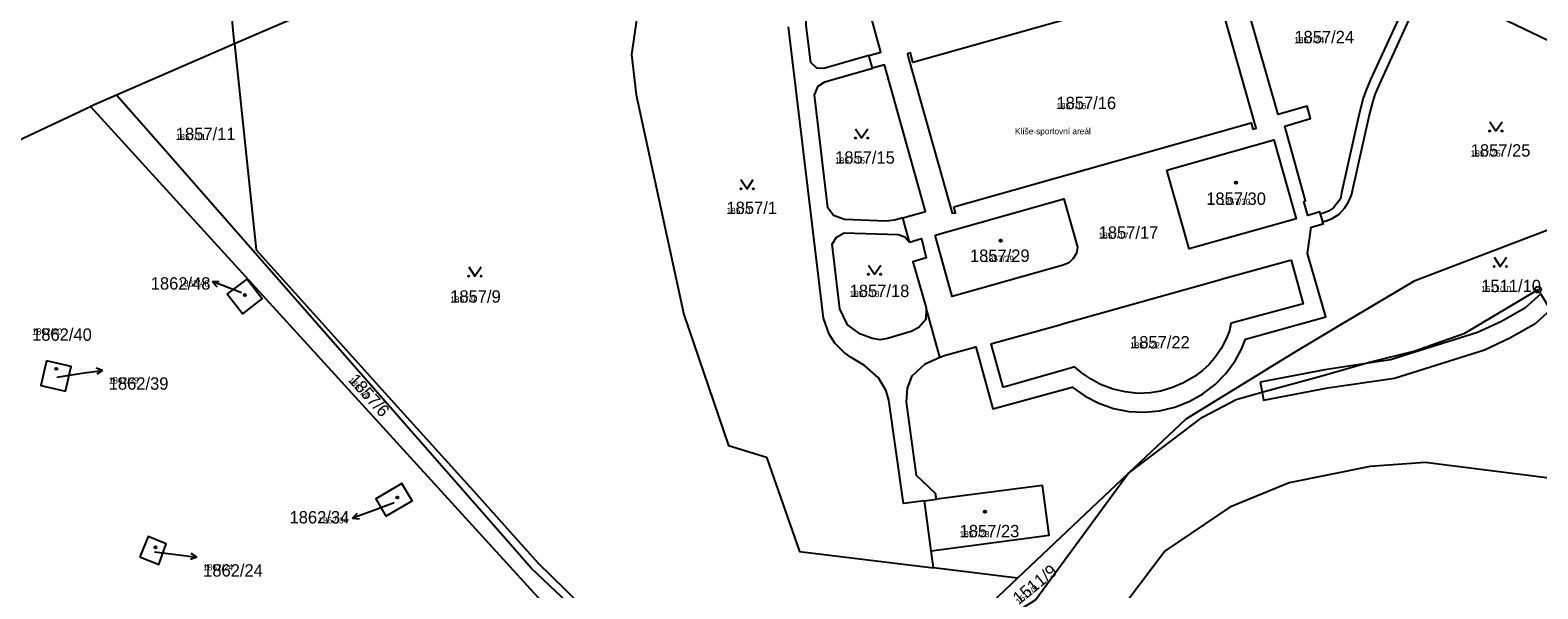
# Model space of a CAD drawing. Extents: x -763628 to -761565, y -976033 to -973833.
# Drawn here: x -763000.2 to -762756, y -975218.9 to -975128.4 of the extents above; entities that cross this region are included whole.
import ezdxf

# ---------------------------------------------------------------- set-up
doc = ezdxf.new("R2010")
doc.units = 0
for name, color, linetype in [('KN_cisla parcel 1000', 7, 'Continuous'), ('KN_cisla parcel 500', 7, 'Continuous'), ('KN_cisla parcel znacky', 7, 'Continuous'), ('KN_hranice parcel', 7, 'Continuous'), ('KN_popisy', 7, 'Continuous'), ('KN_vecna bremena', 7, 'Continuous'), ('KN_znacky bodu BP', 7, 'Continuous'), ('KN_znacky budov', 7, 'Continuous'), ('KN_znacky kultur', 7, 'Continuous')]:
    doc.layers.add(name, color=color, linetype=linetype)

msp = doc.modelspace()

# ---------------------------------------------------------------- linework, layer by layer
at = {"layer": 'KN_cisla parcel znacky'}
for p, q in [((-762970.65, -975169.12), (-762969.54, -975169.02)), ((-762967.85, -975170.2), (-762970.65, -975169.12)), ((-762970.65, -975169.12), (-762969.9, -975169.95)), ((-762965.96, -975170.93), (-762967.85, -975170.2)), ((-762995.84, -975184.58), (-762991.4, -975183.92)), ((-762991.4, -975183.92), (-762988.43, -975183.5)), ((-762988.43, -975183.5), (-762989.49, -975183.15)), ((-762988.43, -975183.5), (-762989.35, -975184.14)), ((-762945.12, -975206.4), (-762947.94, -975207.43)), ((-762947.94, -975207.43), (-762947.17, -975206.61)), ((-762941.21, -975204.94), (-762945.12, -975206.4)), ((-762947.94, -975207.43), (-762946.83, -975207.55)), ((-762980.03, -975212.92), (-762976.12, -975213.4)), ((-762976.12, -975213.4), (-762973.14, -975213.77)), ((-762973.14, -975213.77), (-762974.2, -975214.14)), ((-762973.14, -975213.77), (-762974.07, -975213.15))]:
    msp.add_line(p, q, dxfattribs=at)
at = {"layer": 'KN_hranice parcel'}
for p, q in [((-762967.04, -975130.61), (-762986.15, -975138.93)), ((-762863.76, -975134.52), (-762864.32, -975132.51)), ((-762986.15, -975138.93), (-762990.36, -975140.77)), ((-763003.03, -975146.67), (-762990.36, -975140.77)), ((-762990.36, -975140.77), (-762908.33, -975230.78)), ((-762791.23, -975158.16), (-762790.86, -975159.45)), ((-762857.77, -975162.71), (-762858.84, -975158.79)), ((-762852.82, -975181.38), (-762855.07, -975173.38)), ((-762822.34, -975200.19), (-762840.25, -975217.17)), ((-762855.35, -975204.61), (-762853.39, -975204.36)), ((-762854.25, -975212.73), (-762855.35, -975204.61)), ((-762853.87, -975215.51), (-762854.25, -975212.73)), ((-762840.25, -975217.17), (-762853.87, -975215.51))]:
    msp.add_line(p, q, dxfattribs=at)
for points in [[(-762967.04, -975130.61), (-762967.27, -975128.36), (-762968.07, -975119.45), (-762968.86, -975101.95), (-762970.39, -975081.36)], [(-762864.32, -975132.51), (-762871.63, -975134.6), (-762872.75, -975134.54), (-762873.71, -975133.62), (-762874.51, -975127.6), (-762874.43, -975126.05), (-762874.1, -975124.53), (-762873.52, -975123.08), (-762872.69, -975121.71), (-762871.66, -975120.53), (-762870.39, -975119.49), (-762841.86, -975105.26), (-762839.37, -975114.42)], [(-762896.61, -975107.99), (-762901.19, -975121.45), (-762902.8, -975132.33), (-762902.02, -975138.86), (-762894.32, -975174.46), (-762887.09, -975195.69), (-762880.94, -975197.56), (-762875.59, -975212.86), (-762853.87, -975215.51)], [(-762931.23, -975111.7), (-762949, -975122.75), (-762967.04, -975130.61)], [(-762802.81, -975117.29), (-762800.64, -975116.68), (-762800.72, -975116.5), (-762795.96, -975115.16), (-762794.92, -975114.71), (-762793.94, -975113.93), (-762793.44, -975113.07), (-762792.63, -975112.32), (-762791.59, -975112.04), (-762777.18, -975119.02), (-762776.32, -975119.72), (-762776.1, -975120.78), (-762776.29, -975121.57), (-762783.09, -975136.38), (-762783.86, -975138.21), (-762784.28, -975139.39), (-762784.95, -975141.93), (-762787.78, -975154.71), (-762787.97, -975155.71), (-762789.08, -975157.15), (-762789.92, -975157.71), (-762790.71, -975158.02), (-762791.23, -975158.16)], [(-762864.32, -975132.51), (-762862.39, -975131.97), (-762863.87, -975126.62), (-762864.11, -975125.11), (-762863.96, -975123.6), (-762863.31, -975122.23), (-762861.91, -975120.79), (-762860.9, -975120.36), (-762839.37, -975114.42)], [(-762850.59, -975157), (-762802.45, -975143.38), (-762802.15, -975144.43), (-762801.64, -975144.24), (-762808.9, -975118.5), (-762809.41, -975118.68), (-762809.03, -975120.03), (-762857.19, -975133.61), (-762857.6, -975132.07), (-762858.1, -975132.23), (-762857.85, -975133.13), (-762850.83, -975158.04), (-762850.32, -975157.97), (-762850.59, -975157)], [(-762791.23, -975158.16), (-762791.32, -975157.84), (-762793.24, -975158.39), (-762793.88, -975156.12), (-762793.62, -975156.05), (-762796.95, -975143.94), (-762792.8, -975142.7), (-762793.33, -975140.72), (-762798.08, -975142.06), (-762804.96, -975117.9), (-762802.81, -975117.29)], [(-762790.86, -975159.45), (-762790.28, -975159.29), (-762789.3, -975158.9), (-762788.2, -975158.17), (-762787.27, -975157.16), (-762786.66, -975156.22), (-762786.16, -975155.09), (-762783.34, -975142.33), (-762782.69, -975139.88), (-762782.32, -975138.8), (-762781.58, -975137.05), (-762774.83, -975122.24), (-762774.02, -975121.38), (-762772.73, -975121.15), (-762745.16, -975134.45)], [(-762855.35, -975204.61), (-762858.72, -975205.09), (-762861.11, -975188.32), (-762861.56, -975186.79), (-762862.79, -975184.72), (-762865.03, -975182.73), (-762867.19, -975181.42), (-762868.31, -975180.62), (-762869.83, -975179.08), (-762870.77, -975177.61), (-762871.67, -975175.04), (-762877.34, -975127.82)], [(-762967.04, -975130.61), (-762963.57, -975163.95), (-762941.7, -975188.29), (-762927.9, -975203.57), (-762917.88, -975214.73), (-762915.84, -975216.74), (-762883.06, -975248.82)], [(-762858.84, -975158.79), (-762855.14, -975157.78), (-762861.83, -975133.98), (-762863.76, -975134.52)], [(-762858.84, -975158.79), (-762860.21, -975159.16), (-762861.54, -975159.31), (-762868.27, -975159.07), (-762870.08, -975158.42), (-762871, -975157.14), (-762873.15, -975138.86), (-762872.54, -975137.43), (-762871.45, -975136.76), (-762863.76, -975134.52)], [(-762883.55, -975249.09), (-762918.95, -975215.58), (-762978.62, -975147.52), (-762986.15, -975138.93)], [(-762709.56, -975143.67), (-762776.02, -975169.03), (-762788.75, -975176.61), (-762793.07, -975179.18), (-762794.81, -975180.25), (-762799.41, -975183.06), (-762801.38, -975184.27), (-762812.99, -975191.38), (-762822.34, -975200.19)], [(-762816.1, -975151.04), (-762798.78, -975146.15), (-762795.15, -975158.94), (-762812.48, -975163.82), (-762816.1, -975151.04)], [(-762853.6, -975161.61), (-762832.75, -975155.73), (-762830.55, -975163.55), (-762830.73, -975164.51), (-762831.23, -975165.38), (-762831.98, -975166.05), (-762832.89, -975166.46), (-762850.87, -975171.53), (-762853.6, -975161.61)], [(-762852.82, -975181.38), (-762851.93, -975181.03), (-762847.04, -975179.68), (-762844.27, -975189.73), (-762831.39, -975186.23), (-762829.33, -975187.69), (-762827.09, -975188.83), (-762824.7, -975189.66), (-762822.23, -975190.14), (-762819.75, -975190.26), (-762817.25, -975190.04), (-762814.8, -975189.46), (-762812.44, -975188.54), (-762810.24, -975187.29), (-762808.27, -975185.77), (-762806.51, -975183.98), (-762805.03, -975181.96), (-762804, -975180.09), (-762803.32, -975178.46), (-762790.32, -975174.85), (-762793.28, -975164.54), (-762792.7, -975160.31), (-762790.77, -975159.77), (-762790.86, -975159.45)], [(-762855.07, -975173.38), (-762855.12, -975175.25), (-762856.25, -975176.53), (-762857.46, -975177.21), (-762861.32, -975178.32), (-762862.5, -975178.53), (-762863.77, -975178.34), (-762865.68, -975177.61), (-762867.77, -975176.1), (-762869.06, -975173.55), (-762870.26, -975163.07), (-762869.6, -975161.92), (-762868.32, -975161.22), (-762859.6, -975161.48), (-762858.49, -975161.87), (-762857.77, -975162.71)], [(-762857.77, -975162.71), (-762855.83, -975162.16), (-762855.04, -975165.28), (-762857.22, -975165.93), (-762855.07, -975173.38)], [(-762829.81, -975183.93), (-762831.01, -975182.95), (-762831.52, -975183.09), (-762842.28, -975186.14), (-762842.61, -975186.22), (-762844.53, -975179.21), (-762844.18, -975179.1), (-762833.42, -975176.1), (-762832.98, -975175.95), (-762807.57, -975168.85), (-762807.06, -975168.69), (-762796.28, -975165.7), (-762795.93, -975165.62), (-762794.02, -975172.72), (-762794.38, -975172.81), (-762805.23, -975175.75), (-762805.7, -975175.92), (-762805.95, -975177.07), (-762806.47, -975178.38), (-762807.3, -975179.96), (-762808.22, -975181.32), (-762809.25, -975182.53), (-762810.32, -975183.52), (-762811.61, -975184.49), (-762813.4, -975185.53), (-762815.14, -975186.29), (-762817.05, -975186.89), (-762818.74, -975187.12), (-762820.7, -975187.22), (-762822.83, -975186.98), (-762824.76, -975186.54), (-762826.8, -975185.77), (-762828.32, -975184.95), (-762829.81, -975183.93)], [(-762968.27, -975171.17), (-762965.01, -975168.73), (-762962.59, -975171.85), (-762965.75, -975174.35), (-762968.27, -975171.17)], [(-762822.34, -975200.19), (-762810.32, -975191.08), (-762804.83, -975188.24), (-762800.71, -975187.04), (-762791.6, -975184.53), (-762783.05, -975182.14), (-762776.09, -975180.38), (-762767.8, -975177.45), (-762755.96, -975170.4)], [(-762997.5, -975181.97), (-762998.42, -975185.93), (-762994.41, -975186.85), (-762993.5, -975182.89), (-762997.5, -975181.97)], [(-762853.39, -975204.36), (-762853.52, -975203.43), (-762856.6, -975200.54), (-762858.23, -975188.66), (-762858.1, -975186.39), (-762857.3, -975184.38), (-762855.23, -975182.44), (-762852.82, -975181.38)], [(-762721.81, -975283.13), (-762722.49, -975282.84), (-762722.41, -975276.73), (-762722.34, -975255.78), (-762725.85, -975255.76), (-762725.9, -975218.5), (-762727.93, -975215.43), (-762732.81, -975212.86), (-762743.85, -975205), (-762753.75, -975201.04), (-762774.26, -975198.43), (-762783.18, -975199.07), (-762796.29, -975201.71), (-762805.86, -975205.67), (-762816.34, -975212.72), (-762822.36, -975220.69), (-762825.63, -975230.58), (-762829.75, -975251.66), (-762833.42, -975283.87), (-762833.97, -975306.85), (-762832.29, -975327.59), (-762830.98, -975333.4), (-762823.2, -975355.94), (-762823.2, -975356.78)], [(-762942.55, -975207.13), (-762938.32, -975204.65), (-762939.97, -975201.84), (-762944.2, -975204.29), (-762942.55, -975207.13)], [(-762883.06, -975248.82), (-762882.05, -975249.8), (-762878.36, -975248.16), (-762857.31, -975236.94), (-762854.85, -975234.92), (-762847.92, -975227.36), (-762837.33, -975220.65), (-762822.34, -975200.19)], [(-762854.25, -975212.73), (-762835.15, -975210.22), (-762836.2, -975202.15), (-762853.39, -975204.36)], [(-762982.38, -975213.72), (-762979.34, -975214.94), (-762978.13, -975211.59), (-762981.05, -975210.41), (-762982.38, -975213.72)], [(-762840.25, -975217.17), (-762860.4, -975236.27), (-762867.45, -975240.07), (-762883.06, -975248.82)]]:
    msp.add_lwpolyline(points, dxfattribs=at)
at = {"layer": 'KN_vecna bremena'}
msp.add_lwpolyline([(-762800.97, -975185.39), (-762800.66, -975187.03), (-762800.41, -975188.33), (-762789.99, -975186.35), (-762779.2, -975184.75), (-762764.66, -975180.19), (-762760.51, -975178.23), (-762756.33, -975175.84), (-762753.96, -975173.7), (-762755.54, -975171.09), (-762758.09, -975173.4), (-762761.89, -975175.57), (-762765.76, -975177.39), (-762779.88, -975181.81), (-762784.16, -975182.45), (-762790.49, -975183.39)], close=True, dxfattribs=at)
at = {"layer": 'KN_znacky bodu BP'}
msp.add_circle((-762755.96, -975170.4), 0.5, dxfattribs=at)
at = {"layer": 'KN_znacky budov'}
for centre in [(-762804.88, -975153.1), (-762843, -975162.48), (-762965.4, -975171.28), (-762995.92, -975183.25), (-762940.69, -975204.1), (-762845.54, -975206.39), (-762979.85, -975212.16)]:
    msp.add_circle(centre, 0.175, dxfattribs=at)
at = {"layer": 'KN_znacky kultur'}
for points in [[(-762763.8, -975143.21), (-762762.8, -975144.71), (-762761.8, -975143.21)], [(-762866.51, -975144.35), (-762865.51, -975145.85), (-762864.51, -975144.35)], [(-762885.05, -975152.58), (-762884.05, -975154.08), (-762883.05, -975152.58)], [(-762763.08, -975165.17), (-762762.08, -975166.67), (-762761.08, -975165.17)], [(-762929.13, -975166.73), (-762928.13, -975168.23), (-762927.13, -975166.73)], [(-762864.42, -975166.43), (-762863.42, -975167.93), (-762862.42, -975166.43)]]:
    msp.add_lwpolyline(points, dxfattribs=at)
for centre in [(-762866.51, -975145.85), (-762864.51, -975145.85), (-762763.8, -975144.71), (-762761.8, -975144.71), (-762885.05, -975154.08), (-762883.05, -975154.08), (-762929.13, -975168.23), (-762927.13, -975168.23), (-762864.42, -975167.93), (-762862.42, -975167.93), (-762763.08, -975166.67), (-762761.08, -975166.67)]:
    msp.add_circle(centre, 0.1, dxfattribs=at)

# ---------------------------------------------------------------- texts
at = {"layer": 'KN_cisla parcel 1000'}
for s, p in [('1857/24', (-762795.43, -975130.49)), ('1857/16', (-762833.96, -975141.18)), ('1857/11', (-762976.57, -975146.19)), ('1857/15', (-762869.8, -975150.01)), ('1857/25', (-762766.87, -975148.86)), ('1857/1', (-762887.39, -975158.16)), ('1857/30', (-762809.7, -975156.68)), ('1857/17', (-762827.13, -975162.17)), ('1857/29', (-762847.97, -975165.92)), ('1862/48', (-762980.63, -975170.41)), ('1857/9', (-762932.13, -975172.53)), ('1857/18', (-762867.45, -975171.62)), ('1511/10', (-762765.16, -975170.82)), ('1862/40', (-762999.84, -975178.7)), ('1857/22', (-762822.04, -975179.95)), ('1862/39', (-762987.43, -975186.63)), ('1862/34', (-762958.15, -975208.3)), ('1857/23', (-762849.64, -975210.54)), ('1862/24', (-762972.14, -975216.91))]:
    msp.add_text(s, height=2, dxfattribs=at).set_placement(p)
for s, rotation, p in [('1857/6', 312, (-762948.74, -975185.15)), ('1511/9', 39, (-762840.02, -975221.51))]:
    msp.add_text(s, height=2, rotation=rotation, dxfattribs=at).set_placement(p)
at = {"layer": 'KN_cisla parcel 500'}
for s, p in [('1857/24', (-762795.43, -975130.49)), ('1857/16', (-762833.96, -975141.18)), ('1857/11', (-762976.57, -975146.19)), ('1857/25', (-762766.87, -975148.86)), ('1857/15', (-762869.8, -975150.01)), ('1857/30', (-762807.38, -975156.68)), ('1857/1', (-762887.39, -975158.16)), ('1857/17', (-762827.13, -975162.17)), ('1857/29', (-762845.67, -975165.92)), ('1862/48', (-762976, -975169.91)), ('1857/18', (-762867.45, -975171.62)), ('1511/10', (-762765.16, -975170.82)), ('1857/9', (-762932.13, -975172.53)), ('1862/40', (-762999.84, -975177.7)), ('1857/22', (-762822.04, -975179.95)), ('1862/39', (-762987.43, -975185.63)), ('1862/34', (-762953.49, -975208.3)), ('1857/23', (-762849.64, -975210.54)), ('1862/24', (-762972.14, -975215.91))]:
    msp.add_text(s, height=1, dxfattribs=at).set_placement(p)
for s, rotation, p in [('1857/6', 312, (-762948.74, -975185.15)), ('1511/9', 39, (-762840.02, -975221.51))]:
    msp.add_text(s, height=1, rotation=rotation, dxfattribs=at).set_placement(p)
at = {"layer": 'KN_popisy'}
msp.add_text('Klíše-sportovní areál', height=1, dxfattribs=at).set_placement((-762840.67, -975145.25))

doc.saveas('drawing.dxf')
